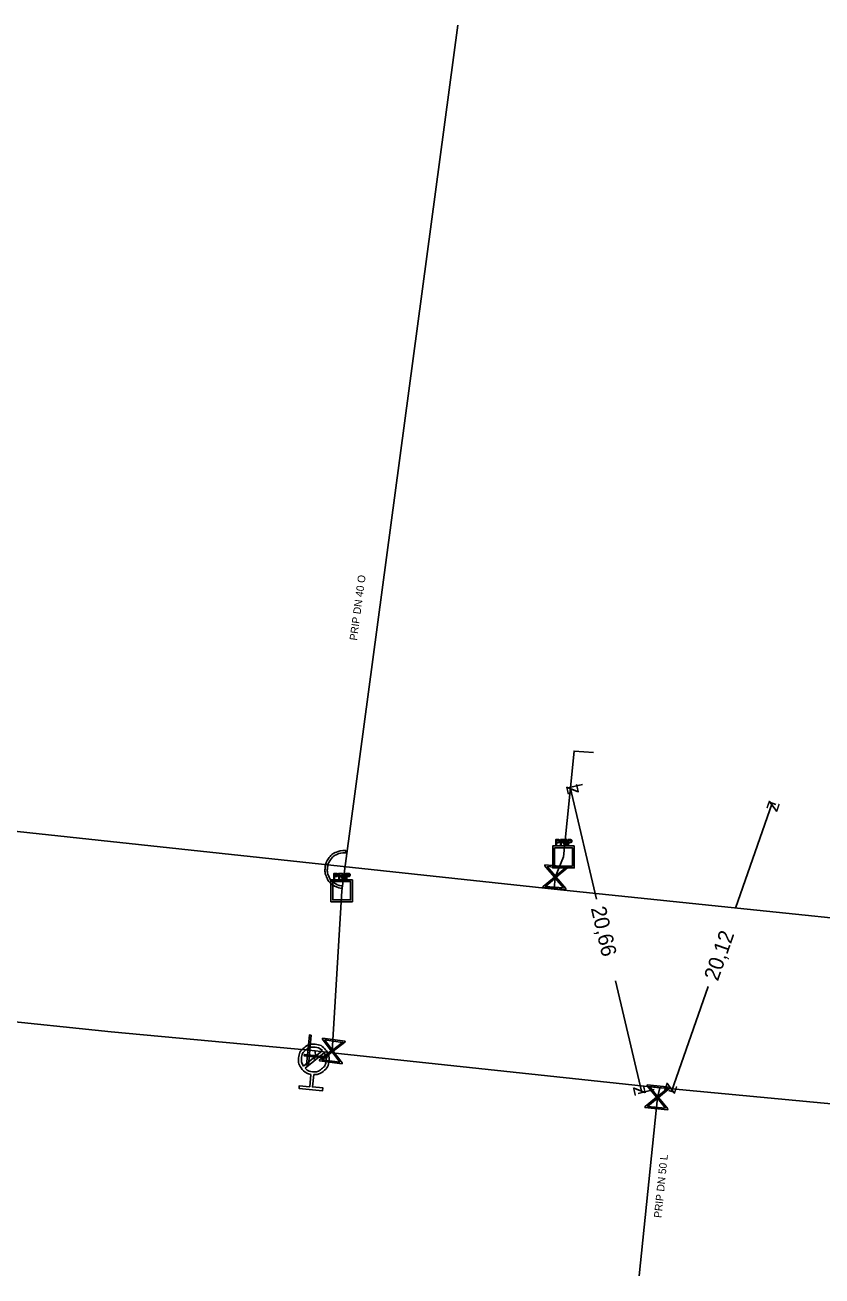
# Model space of a CAD drawing. Extents: x -643544 to -637295, y -1119190 to -1111715.
# Drawn here: x -642597.3 to -642544.8, y -1114188.1 to -1114105.6 of the extents above; entities that cross this region are included whole.
import ezdxf

# ---------------------------------------------------------------- set-up
doc = ezdxf.new("R2010")
doc.units = 0
for name, color, linetype in [('Default', 7, 'Continuous'), ('VP Hydrant', 7, 'Continuous'), ('VP Kótování', 7, 'Continuous'), ('VP Nepropojené křížení', 7, 'Continuous'), ('VP Popis přípojky', 7, 'Continuous'), ('VP Přípojka', 7, 'Continuous'), ('VP Řad', 7, 'Continuous'), ('VP Šachta', 7, 'Continuous'), ('VP Šoupě', 7, 'Continuous')]:
    doc.layers.add(name, color=color, linetype=linetype)

msp = doc.modelspace()

# ---------------------------------------------------------------- linework, layer by layer
at = {"layer": 'Default'}
for points in [[(-642562.24, -1114159.305), (-642562.204, -1114159.305), (-642562.185, -1114159.309), (-642562.159, -1114159.314), (-642562.141, -1114159.326), (-642562.122, -1114159.338), (-642562.112, -1114159.36), (-642562.102, -1114159.382), (-642562.102, -1114159.409), (-642562.102, -1114159.455), (-642562.13, -1114159.486), (-642562.159, -1114159.517), (-642562.235, -1114159.517)], [(-642562.235, -1114159.476), (-642562.188, -1114159.476), (-642562.169, -1114159.459), (-642562.151, -1114159.442), (-642562.151, -1114159.41), (-642562.151, -1114159.388), (-642562.162, -1114159.372), (-642562.173, -1114159.356), (-642562.191, -1114159.351), (-642562.203, -1114159.348), (-642562.236, -1114159.348)], [(-642561.845, -1114159.589), (-642561.866, -1114159.556), (-642561.88, -1114159.539), (-642561.893, -1114159.522), (-642561.904, -1114159.516), (-642561.915, -1114159.509), (-642561.926, -1114159.506), (-642561.933, -1114159.504), (-642561.952, -1114159.504)], [(-642561.905, -1114159.464), (-642561.872, -1114159.464), (-642561.854, -1114159.457), (-642561.836, -1114159.45), (-642561.826, -1114159.436), (-642561.817, -1114159.421), (-642561.817, -1114159.403), (-642561.817, -1114159.378), (-642561.836, -1114159.362), (-642561.854, -1114159.345), (-642561.894, -1114159.345)], [(-642561.895, -1114159.305), (-642561.848, -1114159.305), (-642561.823, -1114159.315), (-642561.798, -1114159.325), (-642561.783, -1114159.349), (-642561.768, -1114159.373), (-642561.768, -1114159.403), (-642561.768, -1114159.442), (-642561.793, -1114159.467), (-642561.817, -1114159.493), (-642561.869, -1114159.5), (-642561.85, -1114159.51), (-642561.84, -1114159.519), (-642561.82, -1114159.537), (-642561.801, -1114159.566)], [(-642561.438, -1114159.306), (-642561.402, -1114159.306), (-642561.383, -1114159.31), (-642561.357, -1114159.315), (-642561.339, -1114159.327), (-642561.32, -1114159.339), (-642561.31, -1114159.361), (-642561.3, -1114159.383), (-642561.3, -1114159.41), (-642561.3, -1114159.456), (-642561.328, -1114159.487), (-642561.357, -1114159.519), (-642561.433, -1114159.519)], [(-642561.433, -1114159.477), (-642561.386, -1114159.477), (-642561.367, -1114159.46), (-642561.349, -1114159.443), (-642561.349, -1114159.411), (-642561.349, -1114159.389), (-642561.36, -1114159.373), (-642561.371, -1114159.357), (-642561.389, -1114159.353), (-642561.401, -1114159.349), (-642561.434, -1114159.349)], [(-642576.453, -1114162.523), (-642576.778, -1114162.487), (-642577.059, -1114162.29), (-642577.34, -1114162.091), (-642577.469, -1114161.777), (-642577.597, -1114161.463), (-642577.564, -1114161.149), (-642577.531, -1114160.836), (-642577.339, -1114160.555), (-642577.147, -1114160.275), (-642576.831, -1114160.139), (-642576.514, -1114160.003), (-642576.189, -1114160.037)], [(-642576.205, -1114160.192), (-642576.491, -1114160.163), (-642576.767, -1114160.282), (-642577.044, -1114160.401), (-642577.212, -1114160.646), (-642577.379, -1114160.891), (-642577.409, -1114161.165), (-642577.438, -1114161.44), (-642577.325, -1114161.715), (-642577.213, -1114161.99), (-642576.967, -1114162.164), (-642576.722, -1114162.336), (-642576.436, -1114162.367)], [(-642576.85, -1114161.535), (-642576.814, -1114161.535), (-642576.795, -1114161.539), (-642576.769, -1114161.544), (-642576.751, -1114161.556), (-642576.732, -1114161.568), (-642576.722, -1114161.59), (-642576.712, -1114161.612), (-642576.712, -1114161.639), (-642576.712, -1114161.685), (-642576.74, -1114161.716), (-642576.769, -1114161.747), (-642576.845, -1114161.747)], [(-642576.845, -1114161.706), (-642576.798, -1114161.706), (-642576.779, -1114161.689), (-642576.761, -1114161.672), (-642576.761, -1114161.64), (-642576.761, -1114161.618), (-642576.772, -1114161.602), (-642576.783, -1114161.586), (-642576.801, -1114161.581), (-642576.813, -1114161.578), (-642576.846, -1114161.578)], [(-642576.515, -1114161.694), (-642576.482, -1114161.694), (-642576.464, -1114161.687), (-642576.446, -1114161.68), (-642576.436, -1114161.666), (-642576.427, -1114161.651), (-642576.427, -1114161.633), (-642576.427, -1114161.608), (-642576.446, -1114161.592), (-642576.464, -1114161.575), (-642576.504, -1114161.575)], [(-642576.505, -1114161.535), (-642576.458, -1114161.535), (-642576.433, -1114161.545), (-642576.408, -1114161.555), (-642576.393, -1114161.579), (-642576.378, -1114161.603), (-642576.378, -1114161.633), (-642576.378, -1114161.672), (-642576.403, -1114161.697), (-642576.427, -1114161.723), (-642576.479, -1114161.73), (-642576.46, -1114161.74), (-642576.45, -1114161.749), (-642576.43, -1114161.767), (-642576.411, -1114161.796)], [(-642576.048, -1114161.536), (-642576.012, -1114161.536), (-642575.993, -1114161.54), (-642575.967, -1114161.545), (-642575.949, -1114161.557), (-642575.93, -1114161.569), (-642575.92, -1114161.591), (-642575.91, -1114161.613), (-642575.91, -1114161.64), (-642575.91, -1114161.686), (-642575.938, -1114161.717), (-642575.967, -1114161.749), (-642576.043, -1114161.749)], [(-642576.043, -1114161.707), (-642575.996, -1114161.707), (-642575.977, -1114161.69), (-642575.959, -1114161.673), (-642575.959, -1114161.641), (-642575.959, -1114161.619), (-642575.97, -1114161.603), (-642575.981, -1114161.587), (-642575.999, -1114161.583), (-642576.011, -1114161.579), (-642576.044, -1114161.579)], [(-642576.455, -1114161.819), (-642576.476, -1114161.786), (-642576.49, -1114161.769), (-642576.503, -1114161.752), (-642576.514, -1114161.746), (-642576.525, -1114161.739), (-642576.536, -1114161.736), (-642576.543, -1114161.734), (-642576.562, -1114161.734)], [(-642578.5, -1114174.78), (-642578.855, -1114174.716), (-642579.087, -1114174.433), (-642579.348, -1114174.113), (-642579.308, -1114173.699), (-642579.268, -1114173.287), (-642578.949, -1114173.024), (-642578.629, -1114172.762), (-642578.215, -1114172.802), (-642577.805, -1114172.841), (-642577.541, -1114173.16), (-642577.278, -1114173.479), (-642577.317, -1114173.891), (-642577.357, -1114174.305), (-642577.675, -1114174.569), (-642577.957, -1114174.805), (-642578.317, -1114174.797)], [(-642577.746, -1114173.212), (-642577.945, -1114173.018), (-642578.233, -1114172.99), (-642578.568, -1114172.958), (-642578.828, -1114173.171), (-642579.088, -1114173.385), (-642579.12, -1114173.721), (-642579.148, -1114174.009), (-642578.996, -1114174.241)], [(-642578.88, -1114174.382), (-642578.681, -1114174.58), (-642578.389, -1114174.608), (-642578.053, -1114174.64), (-642577.794, -1114174.427), (-642577.535, -1114174.214), (-642577.503, -1114173.877), (-642577.474, -1114173.586), (-642577.63, -1114173.353)]]:
    msp.add_open_spline(points, degree=3, dxfattribs=at)
at = {"layer": 'VP Hydrant'}
for points in [[(-642578.996, -1114174.241), (-642577.746, -1114173.212)], [(-642577.63, -1114173.353), (-642578.88, -1114174.382)], [(-642578.317, -1114174.797), (-642578.396, -1114175.614), (-642577.71, -1114175.68), (-642577.728, -1114175.863), (-642579.283, -1114175.713), (-642579.265, -1114175.53), (-642578.579, -1114175.596), (-642578.5, -1114174.78)]]:
    msp.add_lwpolyline(points, dxfattribs=at)
at = {"layer": 'VP Kótování'}
for points in [[(-642560.597, -1114155.672), (-642561.662, -1114155.922)], [(-642559.692, -1114163.233), (-642561.418, -1114155.864)], [(-642550.52, -1114163.82), (-642548.105, -1114156.909)], [(-642548.288, -1114156.845), (-642547.869, -1114156.991)], [(-642558.432, -1114168.611), (-642556.706, -1114175.98)], [(-642552.328, -1114168.991), (-642554.743, -1114175.902)], [(-642555.885, -1114175.788), (-642556.95, -1114176.037)], [(-642554.926, -1114175.838), (-642554.507, -1114175.985)]]:
    msp.add_lwpolyline(points, dxfattribs=at)
at = {"layer": 'VP Nepropojené křížení'}
for points in [[(-642576.189, -1114160.037), (-642576.205, -1114160.192)], [(-642576.436, -1114162.367), (-642576.453, -1114162.523)]]:
    msp.add_lwpolyline(points, dxfattribs=at)
at = {"layer": 'VP Přípojka'}
for points in [[(-642577.108, -1114173.369), (-642577.092, -1114173.244), (-642576.47, -1114162.68), (-642568.827, -1114105.627)], [(-642562.466, -1114162.569), (-642562.4, -1114161.79), (-642561.86, -1114160.45), (-642561.159, -1114153.477), (-642559.884, -1114153.563)], [(-642578.313, -1114173.797), (-642578.19, -1114173.59), (-642578.225, -1114173.232)], [(-642555.511, -1114175.669), (-642555.67, -1114176.3), (-642556.876, -1114188.069)]]:
    msp.add_lwpolyline(points, dxfattribs=at)
at = {"layer": 'VP Řad'}
for points in [[(-642610.119, -1114157.576), (-642603.794, -1114158.15), (-642562.466, -1114162.569), (-642527.702, -1114166.17), (-642520.747, -1114166.449), (-642520.71, -1114166.45), (-642513.125, -1114167.028), (-642510.6, -1114166.586), (-642506.363, -1114167.263), (-642505.47, -1114167.5), (-642480.818, -1114169.72), (-642456.808, -1114172.285), (-642454.575, -1114172.377), (-642442.474, -1114174.92), (-642438.327, -1114175.966), (-642421.061, -1114177.433), (-642403.399, -1114178.605), (-642385.84, -1114179.82)], [(-642696.78, -1114163.04), (-642672.814, -1114163.817), (-642630.813, -1114167.88), (-642607.71, -1114170.303), (-642591.656, -1114171.986), (-642578.63, -1114173.18), (-642578.225, -1114173.232), (-642577.108, -1114173.369), (-642555.511, -1114175.669), (-642555.398, -1114175.673), (-642513.936, -1114179.59), (-642513.929, -1114179.591), (-642493.361, -1114181.251), (-642491.63, -1114181.39)]]:
    msp.add_lwpolyline(points, dxfattribs=at)
at = {"layer": 'VP Šachta'}
for points in [[(-642561.153, -1114159.727), (-642561.153, -1114161.179), (-642562.567, -1114161.179), (-642562.567, -1114159.727), (-642561.153, -1114159.727)], [(-642562.446, -1114159.851), (-642562.446, -1114161.055), (-642561.274, -1114161.055), (-642561.274, -1114159.851), (-642562.446, -1114159.851)], [(-642562.374, -1114159.664), (-642562.374, -1114159.305), (-642562.24, -1114159.305)], [(-642562.235, -1114159.517), (-642562.328, -1114159.517), (-642562.328, -1114159.664), (-642562.374, -1114159.664)], [(-642562.236, -1114159.348), (-642562.328, -1114159.348), (-642562.328, -1114159.476)], [(-642562.328, -1114159.476), (-642562.235, -1114159.476)], [(-642562.054, -1114159.664), (-642562.054, -1114159.305), (-642561.895, -1114159.305)], [(-642561.952, -1114159.504), (-642562.006, -1114159.504), (-642562.006, -1114159.664), (-642562.054, -1114159.664)], [(-642561.894, -1114159.345), (-642562.006, -1114159.345), (-642562.006, -1114159.464)], [(-642562.006, -1114159.464), (-642561.905, -1114159.464)], [(-642561.801, -1114159.566), (-642561.739, -1114159.664), (-642561.799, -1114159.664), (-642561.845, -1114159.589)], [(-642561.69, -1114159.665), (-642561.69, -1114159.306), (-642561.644, -1114159.306), (-642561.644, -1114159.665), (-642561.69, -1114159.665)], [(-642561.572, -1114159.665), (-642561.572, -1114159.306), (-642561.438, -1114159.306)], [(-642561.433, -1114159.519), (-642561.526, -1114159.519), (-642561.526, -1114159.665), (-642561.572, -1114159.665)], [(-642561.434, -1114159.349), (-642561.526, -1114159.349), (-642561.526, -1114159.477)], [(-642561.526, -1114159.477), (-642561.433, -1114159.477)], [(-642576.984, -1114161.894), (-642576.984, -1114161.535), (-642576.85, -1114161.535)], [(-642576.846, -1114161.578), (-642576.938, -1114161.578), (-642576.938, -1114161.706)], [(-642576.664, -1114161.894), (-642576.664, -1114161.535), (-642576.505, -1114161.535)], [(-642576.504, -1114161.575), (-642576.616, -1114161.575), (-642576.616, -1114161.694)], [(-642576.3, -1114161.895), (-642576.3, -1114161.536), (-642576.254, -1114161.536), (-642576.254, -1114161.895), (-642576.3, -1114161.895)], [(-642576.182, -1114161.895), (-642576.182, -1114161.536), (-642576.048, -1114161.536)], [(-642576.044, -1114161.579), (-642576.136, -1114161.579), (-642576.136, -1114161.707)], [(-642575.763, -1114161.957), (-642575.763, -1114163.409), (-642577.177, -1114163.409), (-642577.177, -1114161.957), (-642575.763, -1114161.957)], [(-642577.056, -1114162.081), (-642577.056, -1114163.285), (-642575.884, -1114163.285), (-642575.884, -1114162.081), (-642577.056, -1114162.081)], [(-642576.845, -1114161.747), (-642576.938, -1114161.747), (-642576.938, -1114161.894), (-642576.984, -1114161.894)], [(-642576.938, -1114161.706), (-642576.845, -1114161.706)], [(-642576.562, -1114161.734), (-642576.616, -1114161.734), (-642576.616, -1114161.894), (-642576.664, -1114161.894)], [(-642576.616, -1114161.694), (-642576.515, -1114161.694)], [(-642576.411, -1114161.796), (-642576.349, -1114161.894), (-642576.409, -1114161.894), (-642576.455, -1114161.819)], [(-642576.043, -1114161.749), (-642576.136, -1114161.749), (-642576.136, -1114161.895), (-642576.182, -1114161.895)], [(-642576.136, -1114161.707), (-642576.043, -1114161.707)]]:
    msp.add_lwpolyline(points, dxfattribs=at)
at = {"layer": 'VP Šoupě'}
for points in [[(-642563.084, -1114160.979), (-642561.589, -1114161.106), (-642561.595, -1114161.171), (-642561.696, -1114161.251), (-642562.337, -1114161.794), (-642561.71, -1114162.535), (-642561.716, -1114162.6), (-642563.211, -1114162.474), (-642563.205, -1114162.408), (-642562.461, -1114161.783), (-642563.004, -1114161.142), (-642563.09, -1114161.045), (-642563.084, -1114160.979)], [(-642562.935, -1114161.086), (-642562.394, -1114161.726), (-642561.755, -1114161.186), (-642562.935, -1114161.086)], [(-642561.86, -1114162.494), (-642562.404, -1114161.85), (-642563.047, -1114162.394), (-642561.86, -1114162.494)], [(-642578.477, -1114172.19), (-642578.659, -1114174.182), (-642578.784, -1114174.17), (-642578.601, -1114172.179), (-642578.477, -1114172.19)], [(-642576.45, -1114174.088), (-642577.936, -1114173.886), (-642577.928, -1114173.82), (-642577.823, -1114173.746), (-642577.155, -1114173.237), (-642577.743, -1114172.465), (-642577.734, -1114172.399), (-642576.248, -1114172.602), (-642576.257, -1114172.667), (-642577.031, -1114173.253), (-642576.522, -1114173.922), (-642576.441, -1114174.023), (-642576.45, -1114174.088)], [(-642577.596, -1114172.513), (-642577.085, -1114173.183), (-642576.416, -1114172.673), (-642577.596, -1114172.513)], [(-642577.448, -1114173.711), (-642578.941, -1114173.562), (-642578.932, -1114173.469), (-642577.439, -1114173.618), (-642577.448, -1114173.711)], [(-642576.594, -1114173.974), (-642577.101, -1114173.307), (-642577.767, -1114173.814), (-642576.594, -1114173.974)], [(-642556.344, -1114175.481), (-642554.851, -1114175.626), (-642554.857, -1114175.692), (-642554.959, -1114175.77), (-642555.607, -1114176.304), (-642554.99, -1114177.053), (-642554.996, -1114177.119), (-642556.489, -1114176.974), (-642556.482, -1114176.908), (-642555.731, -1114176.292), (-642556.265, -1114175.644), (-642556.35, -1114175.546), (-642556.344, -1114175.481)], [(-642556.196, -1114175.589), (-642555.663, -1114176.237), (-642555.017, -1114175.704), (-642556.196, -1114175.589)], [(-642555.138, -1114177.011), (-642555.675, -1114176.36), (-642556.324, -1114176.896), (-642555.138, -1114177.011)]]:
    msp.add_lwpolyline(points, dxfattribs=at)

# ---------------------------------------------------------------- texts
at = {"layer": 'VP Kótování'}
for s, rotation, p in [('z', 103.18381, (-642560.817, -1114156.237)), ('z', 70.73619, (-642547.798, -1114157.546)), ('20,66', 283.18381, (-642560.065, -1114163.834)), ('20,12', 70.73619, (-642551.691, -1114168.684)), ('z', 283.18381, (-642557.307, -1114175.607)), ('z', 250.73619, (-642555.05, -1114175.265))]:
    msp.add_text(s, height=1, rotation=rotation, dxfattribs=at).set_placement(p)
at = {"layer": 'VP Popis přípojky'}
for s, rotation, p in [('PRIP DN 40 O', 82.3699, (-642575.464, -1114146.212)), ('PRIP DN 50 L', 84.14917, (-642555.409, -1114184.261))]:
    msp.add_text(s, height=0.5, rotation=rotation, dxfattribs=at).set_placement(p)

doc.saveas('drawing.dxf')
